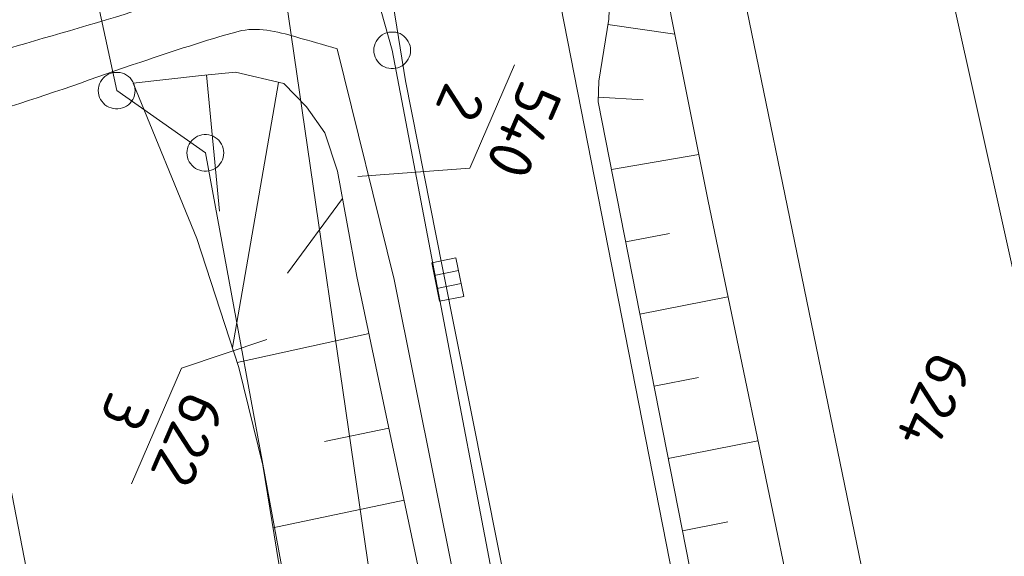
# Model space of a CAD drawing. Header units: metres. Extents: x 3425540 to 3446143, y 5432760 to 5444637.
# Tile 525 of 656: x 3436975 to 3437015, y 5443985 to 5444007. Entities that reach past the tile are written whole.
import ezdxf
from ezdxf.enums import TextEntityAlignment as Align

# ---------------------------------------------------------------- set-up
doc = ezdxf.new("R2010")
doc.units = ezdxf.units.M
for name, color, linetype, lineweight in [('B_Bestand', 9, 'Continuous', 18), ('B_Böschung', 9, 'Continuous', 18), ('B_Flurgrenzen', 9, 'Continuous', 18)]:
    doc.layers.add(name, color=color, linetype=linetype, lineweight=lineweight)
doc.styles.get("Standard").update_dxf_attribs({"font": 'isocpeur.ttf'})

msp = doc.modelspace()

# ---------------------------------------------------------------- linework, layer by layer
at = {"layer": 'B_Bestand'}
for p, q in [((3436993.155, 5443996.463), (3436992.167, 5443996.265)), ((3436993.26, 5443995.938), (3436992.273, 5443995.74))]:
    msp.add_line(p, q, dxfattribs=at)
for points in [[(3436983.514, 5444042.799), (3436985.436, 5444033.172), (3436986.735, 5444026.69), (3436987.924, 5444020.756), (3436988.773, 5444016.51), (3436989.398, 5444013.374), (3436989.983, 5444010.432), (3436990.995, 5444004.198)], [(3436995.647, 5444015.77), (3437008.683, 5443949.338), (3437010.139, 5443941.943), (3437010.751, 5443938.56), (3437011.472, 5443935.022), (3437011.872, 5443934.331), (3437012.713, 5443931.462), (3437013.245, 5443928.551)], [(3437007.152, 5443914.42), (3437006.554, 5443917.161), (3437006.143, 5443918.648), (3437004.683, 5443925.516), (3437002.394, 5443936.582), (3437000.595, 5443945.821), (3436996.312, 5443967.266), (3436990.532, 5443996.099), (3436988.21, 5444005.504)], [(3436990.995, 5444004.198), (3436992.505, 5443996.572), (3436998.242, 5443967.71), (3437002.569, 5443946.118), (3437004.288, 5443937.261), (3437006.514, 5443926.461), (3437007.494, 5443921.556), (3437010.354, 5443908.152)], [(3436993.051, 5443996.981), (3436993.365, 5443995.414), (3436992.378, 5443995.216), (3436992.063, 5443996.783), (3436993.051, 5443996.981)]]:
    msp.add_lwpolyline(points, dxfattribs=at)
for points, knots in [([(3436966.646, 5444003.147), (3436970.435, 5444004.248), (3436974.224, 5444005.348), (3436978.013, 5444006.448), (3436980.099, 5444007.054), (3436982.129, 5444007.762), (3436984.173, 5444008.576), (3436984.872, 5444008.855), (3436985.466, 5444009.403), (3436985.787, 5444010.116), (3436986.114, 5444010.844), (3436986.027, 5444011.673), (3436985.787, 5444012.391), (3436985.151, 5444014.297), (3436984.516, 5444016.211), (3436983.808, 5444018.097), (3436983.201, 5444019.714), (3436982.53, 5444021.305), (3436981.974, 5444022.939), (3436981.192, 5444025.238), (3436980.409, 5444027.537), (3436979.627, 5444029.836)], [0, 0, 0, 0, 0.28617, 0.28617, 0.28617, 0.443734, 0.443734, 0.443734, 0.497668, 0.497668, 0.497668, 0.55267, 0.55267, 0.55267, 0.698684, 0.698684, 0.698684, 0.823863, 0.823863, 0.823863, 1, 1, 1, 1]), ([(3436965.767, 5444000.416), (3436968.701, 5444001.297), (3436971.634, 5444002.177), (3436974.568, 5444003.057), (3436976.471, 5444003.628), (3436978.33, 5444004.332), (3436980.215, 5444004.965), (3436981.528, 5444005.406), (3436982.846, 5444005.849), (3436984.175, 5444006.212), (3436984.93, 5444006.418), (3436985.767, 5444006.21), (3436986.522, 5444005.992), (3436987.085, 5444005.83), (3436987.647, 5444005.667), (3436988.21, 5444005.504)], [0, 0, 0, 0, 0.392421, 0.392421, 0.392421, 0.64698, 0.64698, 0.64698, 0.824286, 0.824286, 0.824286, 0.924959, 0.924959, 0.924959, 1, 1, 1, 1])]:
    msp.add_open_spline(points, degree=3, knots=knots, dxfattribs=at)
at = {"layer": 'B_Böschung'}
for p, q in [((3436999.245, 5444006.498), (3437001.967, 5444006.104)), ((3436982.88, 5444004.438), (3436983.411, 5443998.881)), ((3436985.826, 5444004.138), (3436983.943, 5443993.325)), ((3436998.848, 5444003.528), (3437000.683, 5444003.429)), ((3436999.388, 5444000.582), (3437002.943, 5444001.195)), ((3436988.427, 5443999.405), (3436986.185, 5443996.365)), ((3436999.968, 5443997.639), (3437001.746, 5443997.983)), ((3437000.546, 5443994.695), (3437004.133, 5443995.398)), ((3436989.509, 5443993.896), (3436984.139, 5443992.722)), ((3437001.124, 5443991.751), (3437002.934, 5443992.106)), ((3436990.319, 5443990.05), (3436987.7, 5443989.496)), ((3437001.702, 5443988.807), (3437005.356, 5443989.525)), ((3436990.938, 5443987.115), (3436985.595, 5443985.988)), ((3437002.28, 5443985.863), (3437004.124, 5443986.225))]:
    msp.add_line(p, q, dxfattribs=at)
for points in [[(3436997.962, 5444018.279), (3436997.743, 5444017.694), (3436998.072, 5444016.596), (3436998.914, 5444012.606), (3436999.389, 5444009.715), (3436999.279, 5444006.714), (3436998.877, 5444004.189), (3436998.84, 5444003.347), (3436999.609, 5443999.467), (3437004.29, 5443975.63), (3437008.533, 5443955.015), (3437009.923, 5443947.707), (3437010.289, 5443947.707), (3437011.496, 5443948.622), (3437012.813, 5443949.647), (3437013.984, 5443949.684), (3437015.667, 5443949.245), (3437016.864, 5443948.417)], [(3436997.962, 5444018.279), (3436998.624, 5444018.123), (3436999.355, 5444017.171), (3437000.49, 5444014.463), (3437001.477, 5444009.522), (3437001.807, 5444006.907), (3437003.307, 5443999.368), (3437006.854, 5443982.326), (3437008.681, 5443973.532), (3437009.486, 5443969.177), (3437010.108, 5443965.151), (3437010.62, 5443961.931), (3437011.315, 5443958.71), (3437011.901, 5443956.66), (3437012.962, 5443954.94), (3437013.876, 5443954.172), (3437014.455, 5443953.918)], [(3436979.898, 5444004.11), (3436982.68, 5444004.419), (3436984.071, 5444004.552), (3436986.036, 5444004.088), (3436986.964, 5444003.138), (3436987.714, 5444002.079), (3436988.222, 5444000.511), (3436989.017, 5443996.228), (3436992.328, 5443980.522), (3436996.145, 5443962.528), (3436997.161, 5443956.057), (3437000.824, 5443936.117), (3437002.944, 5443924.29), (3437003.451, 5443921.839), (3437003.496, 5443920.845), (3437003.406, 5443919.201), (3437002.678, 5443916.749)], [(3436979.898, 5444004.11), (3436982.489, 5443997.775), (3436984.208, 5443992.512), (3436985.18, 5443988.536), (3436988.27, 5443969.583), (3436989.683, 5443960.206), (3436992.419, 5443944.829), (3436994.228, 5443933.956), (3436995.883, 5443924.405), (3436996.148, 5443922.66), (3436996.171, 5443918.353)]]:
    msp.add_lwpolyline(points, dxfattribs=at)
at = {"layer": 'B_Flurgrenzen'}
for p, q in [((3437010.244, 5444021.285), (3437021.26, 5443971.607)), ((3437015.138, 5443957.318), (3437002.554, 5444018.515)), ((3436990.452, 5444005.444), (3436987.222, 5444016.829)), ((3436996.062, 5443939.146), (3436985.607, 5444011.071)), ((3436978.15, 5444008.801), (3436979.227, 5444003.801)), ((3436971.228, 5444006.422), (3436988.248, 5443919.351)), ((3437003.367, 5443937.671), (3436990.452, 5444005.444)), ((3436995.439, 5444004.855), (3436993.615, 5444000.641)), ((3436979.227, 5444003.801), (3436982.841, 5444001.263)), ((3436982.841, 5444001.263), (3436997.544, 5443921.54)), ((3436993.615, 5444000.641), (3436989.054, 5444000.303)), ((3436981.864, 5443992.493), (3436985.34, 5443993.655)), ((3436981.864, 5443992.493), (3436979.824, 5443987.779))]:
    msp.add_line(p, q, dxfattribs=at)
for points in [[(3436991.202, 5444005.444), (3436991.196, 5444005.538), (3436991.178, 5444005.627), (3436991.149, 5444005.722), (3436991.108, 5444005.804), (3436991.054, 5444005.881), (3436990.995, 5444005.958), (3436990.93, 5444006.023), (3436990.854, 5444006.076), (3436990.771, 5444006.123), (3436990.682, 5444006.153), (3436990.594, 5444006.176), (3436990.499, 5444006.188), (3436990.405, 5444006.188), (3436990.31, 5444006.176), (3436990.222, 5444006.153), (3436990.133, 5444006.123), (3436990.05, 5444006.076), (3436989.974, 5444006.023), (3436989.909, 5444005.958), (3436989.85, 5444005.881), (3436989.796, 5444005.804), (3436989.755, 5444005.722), (3436989.726, 5444005.627), (3436989.708, 5444005.538), (3436989.702, 5444005.444), (3436989.708, 5444005.35), (3436989.726, 5444005.261), (3436989.755, 5444005.166), (3436989.796, 5444005.084), (3436989.85, 5444005.007), (3436989.909, 5444004.93), (3436989.974, 5444004.865), (3436990.05, 5444004.812), (3436990.133, 5444004.765), (3436990.222, 5444004.735), (3436990.31, 5444004.712), (3436990.405, 5444004.7), (3436990.499, 5444004.7), (3436990.594, 5444004.712), (3436990.682, 5444004.735), (3436990.771, 5444004.765), (3436990.854, 5444004.812), (3436990.93, 5444004.865), (3436990.995, 5444004.93), (3436991.054, 5444005.007), (3436991.108, 5444005.084), (3436991.149, 5444005.166), (3436991.178, 5444005.261), (3436991.196, 5444005.35), (3436991.202, 5444005.444)], [(3436979.977, 5444003.801), (3436979.971, 5444003.895), (3436979.953, 5444003.984), (3436979.924, 5444004.079), (3436979.883, 5444004.161), (3436979.829, 5444004.238), (3436979.77, 5444004.315), (3436979.705, 5444004.38), (3436979.629, 5444004.433), (3436979.546, 5444004.48), (3436979.457, 5444004.51), (3436979.369, 5444004.533), (3436979.274, 5444004.545), (3436979.18, 5444004.545), (3436979.085, 5444004.533), (3436978.997, 5444004.51), (3436978.908, 5444004.48), (3436978.825, 5444004.433), (3436978.749, 5444004.38), (3436978.684, 5444004.315), (3436978.625, 5444004.238), (3436978.571, 5444004.161), (3436978.53, 5444004.079), (3436978.501, 5444003.984), (3436978.483, 5444003.895), (3436978.477, 5444003.801), (3436978.483, 5444003.707), (3436978.501, 5444003.618), (3436978.53, 5444003.523), (3436978.571, 5444003.441), (3436978.625, 5444003.364), (3436978.684, 5444003.287), (3436978.749, 5444003.222), (3436978.825, 5444003.169), (3436978.908, 5444003.122), (3436978.997, 5444003.092), (3436979.085, 5444003.069), (3436979.18, 5444003.057), (3436979.274, 5444003.057), (3436979.369, 5444003.069), (3436979.457, 5444003.092), (3436979.546, 5444003.122), (3436979.629, 5444003.169), (3436979.705, 5444003.222), (3436979.77, 5444003.287), (3436979.829, 5444003.364), (3436979.883, 5444003.441), (3436979.924, 5444003.523), (3436979.953, 5444003.618), (3436979.971, 5444003.707), (3436979.977, 5444003.801)], [(3436983.591, 5444001.263), (3436983.585, 5444001.357), (3436983.567, 5444001.446), (3436983.538, 5444001.541), (3436983.497, 5444001.623), (3436983.443, 5444001.7), (3436983.384, 5444001.777), (3436983.319, 5444001.842), (3436983.243, 5444001.895), (3436983.16, 5444001.942), (3436983.071, 5444001.972), (3436982.983, 5444001.995), (3436982.888, 5444002.007), (3436982.794, 5444002.007), (3436982.699, 5444001.995), (3436982.611, 5444001.972), (3436982.522, 5444001.942), (3436982.439, 5444001.895), (3436982.363, 5444001.842), (3436982.298, 5444001.777), (3436982.239, 5444001.7), (3436982.185, 5444001.623), (3436982.144, 5444001.541), (3436982.115, 5444001.446), (3436982.097, 5444001.357), (3436982.091, 5444001.263), (3436982.097, 5444001.169), (3436982.115, 5444001.08), (3436982.144, 5444000.985), (3436982.185, 5444000.903), (3436982.239, 5444000.826), (3436982.298, 5444000.749), (3436982.363, 5444000.684), (3436982.439, 5444000.631), (3436982.522, 5444000.584), (3436982.611, 5444000.554), (3436982.699, 5444000.531), (3436982.794, 5444000.519), (3436982.888, 5444000.519), (3436982.983, 5444000.531), (3436983.071, 5444000.554), (3436983.16, 5444000.584), (3436983.243, 5444000.631), (3436983.319, 5444000.684), (3436983.384, 5444000.749), (3436983.443, 5444000.826), (3436983.497, 5444000.903), (3436983.538, 5444000.985), (3436983.567, 5444001.08), (3436983.585, 5444001.169), (3436983.591, 5444001.263)]]:
    msp.add_lwpolyline(points, dxfattribs=at)

# ---------------------------------------------------------------- texts
for s, p in [('540', (3436994.986, 5444002.551)), ('622', (3436981.303, 5443989.938))]:
    msp.add_text(s, height=1.8, rotation=246.5999, dxfattribs=at).set_placement(p, align=Align.CENTER)
for s, p in [('2', (3436994.068, 5444002.947)), ('3', (3436980.385, 5443990.335))]:
    msp.add_text(s, height=1.8, rotation=246.5999, dxfattribs=at).set_placement(p, align=Align.TOP_CENTER)
msp.add_text('624', height=1.8, rotation=246.5999, dxfattribs=at).set_placement((3437012.543, 5443991.134), align=Align.MIDDLE)

doc.saveas('drawing.dxf')
